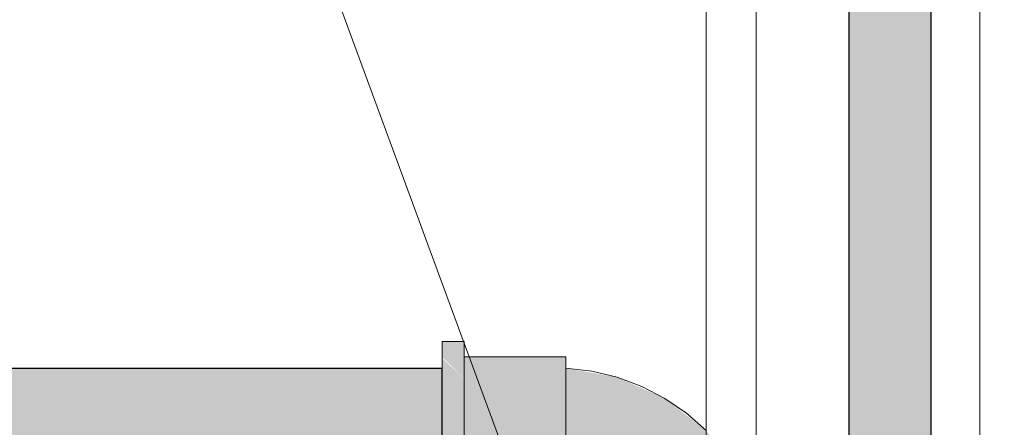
# Model space of a CAD drawing. Header units: millimetres. Extents: x 567 to 934, y -1 to 364.
# Tile 423 of 656: x 755.946 to 756.537, y 44.108 to 44.353. Entities that reach past the tile are written whole.
import ezdxf

# ---------------------------------------------------------------- set-up
doc = ezdxf.new("R2010")
doc.units = ezdxf.units.MM
doc.header["$MEASUREMENT"] = 0
doc.linetypes.add('HIDDEN2', pattern=[0.47625, 0.3175, -0.15875])
for name, color, linetype, lineweight in [('AF-Condutos', 140, 'Continuous', 25), ('AF-Conexões', 152, 'Continuous', 18), ('AF-Indicação coluna', 5, 'Continuous', 13), ('DI-Detalhes', 1, 'HIDDEN2', 9)]:
    doc.layers.add(name, color=color, linetype=linetype, lineweight=lineweight)
doc.layers.add('ARQ FINA', color=8, linetype='Continuous')

msp = doc.modelspace()

# ---------------------------------------------------------------- hatches: boundary and pattern name
at = {"layer": 'AF-Condutos', "linetype": 'Continuous'}
for points in [[(756.49281, 43.75035), (756.49281, 45.50725), (756.44335, 45.50725), (756.44335, 43.75035)], [(755.37144, 44.02382), (756.19941, 44.02382), (756.19941, 44.14316), (755.37144, 44.14316)]]:
    msp.add_hatch(color=151, dxfattribs=at).paths.add_polyline_path(points)
at = {"layer": 'AF-Conexões', "linetype": 'Continuous'}
for points in [[(756.21261, 44.15949), (756.19941, 44.15949), (756.19941, 44.15009), (756.21261, 44.13723)], [(756.19941, 44.14931), (756.19941, 44.02975), (756.21261, 44.01767), (756.21261, 44.13723)], [(756.27361, 44.15009), (756.21261, 44.15009), (756.21261, 44.14117), (756.27361, 44.14782)], [(756.27361, 44.14782), (756.21261, 44.14117), (756.21261, 44.02581), (756.27361, 44.02581)], [(756.38743, 44.05756), (756.3645, 44.04317), (756.3498, 44.03649), (756.3397, 44.02169), (756.39524, 44.02169), (756.38982, 44.05255), (756.37709, 44.08118), (756.3578, 44.10588), (756.33311, 44.12517), (756.30448, 44.1379), (756.27361, 44.14332), (756.27361, 44.02169), (756.3397, 44.02169), (756.3498, 44.03649), (756.3645, 44.04317), (756.37185, 44.0509)]]:
    msp.add_hatch(color=161, dxfattribs=at).paths.add_polyline_path(points)

# ---------------------------------------------------------------- linework, layer by layer
at = {"layer": 'AF-Condutos'}
for p, q in [((756.44335, 45.50725), (756.44335, 43.75035)), ((756.49281, 43.75035), (756.49281, 45.50725)), ((756.19941, 44.14316), (755.37144, 44.14316)), ((756.19941, 44.14055), (756.19941, 44.14316)), ((756.19941, 44.12808), (756.19941, 44.14055)), ((756.19941, 44.10789), (756.19941, 44.12808)), ((756.19941, 44.08349), (756.19941, 44.10789))]:
    msp.add_line(p, q, dxfattribs=at)
at = {"layer": 'AF-Conexões'}
for p, q in [((756.19941, 44.15949), (756.19941, 44.1569)), ((756.21261, 44.15949), (756.19941, 44.15949)), ((756.21261, 44.1569), (756.21261, 44.15949)), ((756.19941, 44.1569), (756.19941, 44.15009)), ((756.21261, 44.15009), (756.21261, 44.1569)), ((756.19941, 44.15009), (756.19941, 44.14931)), ((756.19941, 44.14931), (756.19941, 44.14316)), ((756.21261, 44.14931), (756.21261, 44.15009)), ((756.21261, 44.15009), (756.21261, 44.14782)), ((756.27361, 44.15009), (756.21261, 44.15009)), ((756.21261, 44.13723), (756.21261, 44.14931)), ((756.21261, 44.14782), (756.21261, 44.14117)), ((756.27361, 44.14782), (756.27361, 44.15009)), ((756.27361, 44.14332), (756.27361, 44.14782)), ((756.19941, 44.14316), (756.19941, 44.13723)), ((756.21261, 44.14117), (756.21261, 44.13058)), ((756.27361, 44.14117), (756.27361, 44.14332)), ((756.27361, 44.14332), (756.27361, 44.14004)), ((756.28921, 44.14155), (756.27361, 44.14332)), ((756.27361, 44.13058), (756.27361, 44.14117)), ((756.30448, 44.1379), (756.28921, 44.14155)), ((756.19941, 44.13723), (756.19941, 44.12149)), ((756.21261, 44.12149), (756.21261, 44.13723)), ((756.27361, 44.14004), (756.27361, 44.13529)), ((756.27361, 44.13529), (756.27361, 44.13055)), ((756.31918, 44.13241), (756.30448, 44.1379)), ((756.21261, 44.13058), (756.21261, 44.11679)), ((756.27361, 44.11679), (756.27361, 44.13058)), ((756.27361, 44.13055), (756.27361, 44.12322)), ((756.33311, 44.12517), (756.31918, 44.13241)), ((756.27361, 44.12322), (756.27361, 44.1159)), ((756.34605, 44.11628), (756.33311, 44.12517)), ((756.19941, 44.12149), (756.19941, 44.10316)), ((756.21261, 44.10316), (756.21261, 44.12149)), ((756.21261, 44.11679), (756.21261, 44.10073)), ((756.27361, 44.10073), (756.27361, 44.11679)), ((756.27361, 44.1159), (756.27361, 44.10681)), ((756.3578, 44.10588), (756.34605, 44.11628))]:
    msp.add_line(p, q, dxfattribs=at)
at = {"layer": 'AF-Indicação coluna'}
msp.add_line((756.01467, 44.69584), (756.31813, 43.87192), dxfattribs=at)
at = {"layer": 'ARQ FINA', "lineweight": 5}
for p, q in [((756.38781, 47.48535), (756.38781, 43.76535)), ((756.35781, 47.06535), (756.35781, 44.06535))]:
    msp.add_line(p, q, dxfattribs=at)
at = {"layer": 'DI-Detalhes'}
for points in [[(750.65529, 47.77694), (756.52195, 47.77694), (756.52195, 43.43879), (750.65529, 43.43879), (750.65529, 47.77694)], [(756.52195, 47.77694), (760.0196, 47.77694), (760.0196, 43.43879), (756.52195, 43.43879), (756.52195, 47.77694)]]:
    msp.add_lwpolyline(points, dxfattribs=at)

doc.saveas('drawing.dxf')
